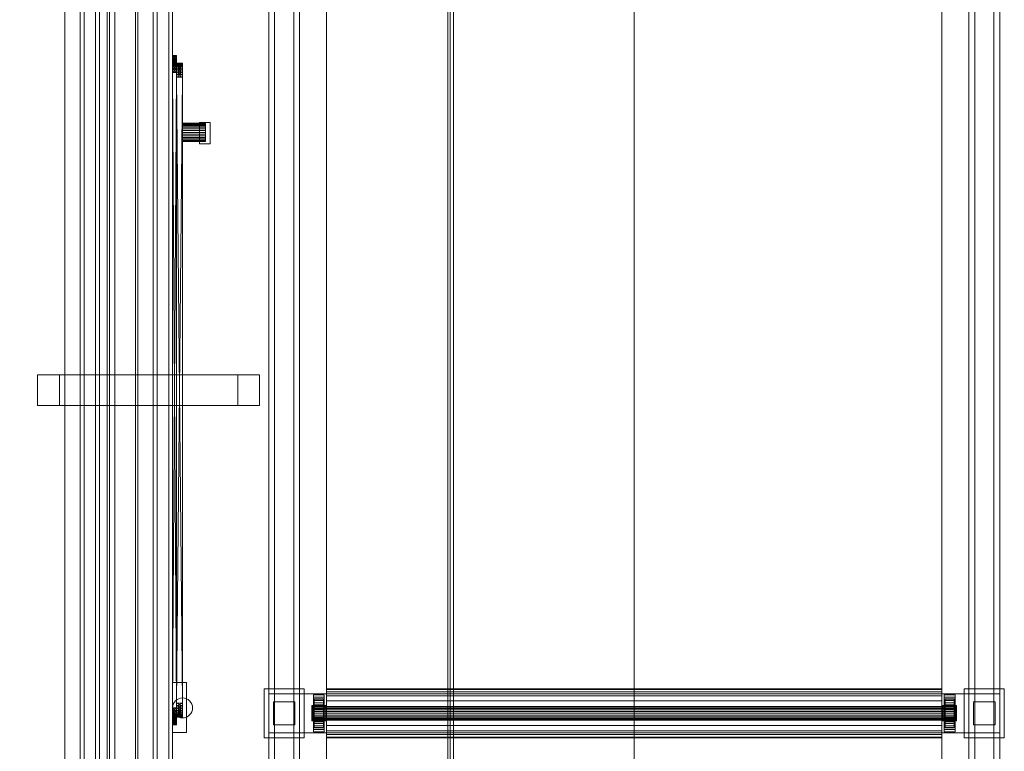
# Model space of a CAD drawing. Header units: millimetres. Extents: x -2233 to 61924, y -68080 to 6847.
# Tile 950 of 1056: x 60262 to 61542, y -18469 to -17518. Entities that reach past the tile are written whole.
import ezdxf

# ---------------------------------------------------------------- set-up
doc = ezdxf.new("R2010")
doc.units = ezdxf.units.MM
for name, color, linetype, lineweight in [('COTAS_P', 1, 'Continuous', 0), ('superior_C04', 7, 'Continuous', 0), ('superior_secador', 7, 'Continuous', 0)]:
    doc.layers.add(name, color=color, linetype=linetype, lineweight=lineweight)
doc.dimstyles.new('R19_100', dxfattribs={"dimtxt": 250, "dimasz": 150, "dimexe": 150, "dimexo": 80, "dimgap": 100, "dimtad": 1, "dimtih": 1, "dimtoh": 1, "dimdsep": 46, "dimcen": 0.09, "dimadec": 0, "dimazin": 0, "dimtfac": 1, "dimtdec": 4, "dimtofl": 0, "dimtmove": 0, "dimatfit": 3, "dimfxl": 1, "dimtolj": 1, "dimtzin": 0, "dimarcsym": 0})

# ---------------------------------------------------------------- blocks, each defined once
blk = doc.blocks.new('DIM_R28_35')
at = {"layer": 'COTAS_P'}
for p, q in [((60161.1, -15400), (60116.1, -15550)), ((61061.1, -15400), (60161.1, -15400)), ((60161.1, -19750), (60161.1, -15400)), ((60161.1, -15400), (60206.1, -15550)), ((60161.1, -19750), (60116.1, -19600)), ((60161.1, -19750), (60206.1, -19600)), ((61061.1, -19750), (60161.1, -19750))]:
    blk.add_line(p, q, dxfattribs=at)
blk.add_text('4350 P', height=250, rotation=90, dxfattribs=at).set_placement((60061.1, -17575))

msp = doc.modelspace()

# ---------------------------------------------------------------- linework, layer by layer
at = {"layer": 'superior_C04'}
for p, q in [((60661.134, -19750), (60661.134, -15400)), ((61461.134, -15400), (61461.134, -19750)), ((60586.134, -17350), (60586.134, -18550)), ((60593.634, -17348.878), (60593.634, -18548.878)), ((60593.634, -18551.122), (60593.634, -17351.122)), ((60618.634, -18548.878), (60618.634, -17348.878)), ((60618.634, -18551.122), (60618.634, -17351.122)), ((60626.134, -18550), (60626.134, -17350)), ((61496.134, -17350), (61496.134, -18550)), ((61503.634, -17348.878), (61503.634, -18548.878)), ((61503.634, -18551.122), (61503.634, -17351.122)), ((61528.634, -18548.878), (61528.634, -17348.878)), ((61528.634, -18551.122), (61528.634, -17351.122)), ((61536.134, -18550), (61536.134, -17350)), ((60661.134, -17440), (60661.134, -18420)), ((61061.134, -17440), (61061.134, -18420)), ((61461.134, -18420), (61461.134, -17440)), ((60580.134, -18452), (60580.134, -18388)), ((60580.134, -18388), (60632.134, -18388)), ((60632.134, -18388), (60632.134, -18452)), ((60661.134, -18388), (60661.134, -18389.09)), ((60661.134, -18388), (61461.134, -18388)), ((61461.134, -18389.09), (61461.134, -18388)), ((61490.134, -18452), (61490.134, -18388)), ((61490.134, -18388), (61542.134, -18388)), ((61542.134, -18388), (61542.134, -18452)), ((60586.134, -18445.4), (60586.134, -18394.6)), ((60586.134, -18394.6), (61536.134, -18394.6)), ((60644.134, -18444), (60644.134, -18396)), ((60644.134, -18396), (60658.134, -18396)), ((60644.134, -18409), (60644.134, -18399)), ((60644.134, -18399), (60658.134, -18399)), ((60645.134, -18411), (60645.134, -18401)), ((60645.134, -18401), (60645.134, -18401.647)), ((60645.134, -18401), (60657.134, -18401)), ((60645.134, -18401.647), (60645.134, -18411.307)), ((60657.134, -18401.647), (60645.134, -18401.647)), ((60645.134, -18401.647), (60645.134, -18403.546)), ((60657.134, -18401.647), (60657.134, -18401)), ((60657.134, -18401), (60657.134, -18411)), ((60657.134, -18411.307), (60657.134, -18401.647)), ((60657.134, -18403.546), (60657.134, -18401.647)), ((60658.134, -18396), (60658.134, -18444)), ((60658.134, -18399), (60658.134, -18409)), ((60661.134, -18389.09), (60661.134, -18392.287)), ((61461.134, -18389.09), (60661.134, -18389.09)), ((60661.134, -18392.287), (60661.134, -18397.373)), ((61461.134, -18392.287), (60661.134, -18392.287)), ((60661.134, -18397.373), (60661.134, -18404)), ((61461.134, -18397.373), (60661.134, -18397.373)), ((61461.134, -18389.09), (61461.134, -18392.287)), ((61461.134, -18392.287), (61461.134, -18397.373)), ((61461.134, -18397.373), (61461.134, -18404)), ((61464.134, -18444), (61464.134, -18396)), ((61464.134, -18396), (61478.134, -18396)), ((61464.134, -18409), (61464.134, -18399)), ((61464.134, -18399), (61478.134, -18399)), ((61465.134, -18411), (61465.134, -18401)), ((61465.134, -18401), (61465.134, -18401.647)), ((61465.134, -18401), (61477.134, -18401)), ((61465.134, -18401.647), (61465.134, -18411.307)), ((61477.134, -18401.647), (61465.134, -18401.647)), ((61465.134, -18401.647), (61465.134, -18403.546)), ((61477.134, -18401.647), (61477.134, -18401)), ((61477.134, -18401), (61477.134, -18411)), ((61477.134, -18411.307), (61477.134, -18401.647)), ((61477.134, -18403.546), (61477.134, -18401.647)), ((61478.134, -18396), (61478.134, -18444)), ((61478.134, -18399), (61478.134, -18409)), ((61536.134, -18394.6), (61536.134, -18445.4)), ((60592.134, -18435), (60592.134, -18405)), ((60592.134, -18405), (60620.134, -18405)), ((60620.134, -18405), (60620.134, -18435)), ((60642.134, -18410), (60660.134, -18410)), ((60642.134, -18430), (60642.134, -18410)), ((60643.134, -18411), (60643.134, -18411.307)), ((60643.134, -18411), (61479.134, -18411)), ((60643.134, -18411.307), (60643.134, -18412.206)), ((61479.134, -18411.307), (60643.134, -18411.307)), ((60643.134, -18412.206), (60643.134, -18413.636)), ((61479.134, -18412.206), (60643.134, -18412.206)), ((60643.134, -18413.636), (60643.134, -18415.5)), ((61479.134, -18413.636), (60643.134, -18413.636)), ((60658.134, -18409), (60644.134, -18409)), ((60645.134, -18403.546), (60645.134, -18412.206)), ((60657.134, -18403.546), (60645.134, -18403.546)), ((60645.134, -18403.546), (60645.134, -18406.565)), ((60645.134, -18406.565), (60645.134, -18413.636)), ((60657.134, -18406.565), (60645.134, -18406.565)), ((60645.134, -18406.565), (60645.134, -18410.5)), ((60645.134, -18410.5), (60645.134, -18415.5)), ((60657.134, -18410.5), (60645.134, -18410.5)), ((60645.134, -18410.5), (60645.134, -18415.082)), ((60645.134, -18411.307), (60645.134, -18411)), ((60657.134, -18411), (60645.134, -18411)), ((60645.134, -18411.307), (60657.134, -18411.307)), ((60645.134, -18412.206), (60645.134, -18411.307)), ((60645.134, -18412.206), (60657.134, -18412.206)), ((60645.134, -18413.636), (60645.134, -18412.206)), ((60645.134, -18413.636), (60657.134, -18413.636)), ((60645.134, -18415.5), (60645.134, -18413.636)), ((60657.134, -18412.206), (60657.134, -18403.546)), ((60657.134, -18406.565), (60657.134, -18403.546)), ((60657.134, -18413.636), (60657.134, -18406.565)), ((60657.134, -18410.5), (60657.134, -18406.565)), ((60657.134, -18415.5), (60657.134, -18410.5)), ((60657.134, -18415.082), (60657.134, -18410.5)), ((60657.134, -18411), (60657.134, -18411.307)), ((60657.134, -18411.307), (60657.134, -18412.206)), ((60657.134, -18412.206), (60657.134, -18413.636)), ((60657.134, -18413.636), (60657.134, -18415.5)), ((60660.134, -18410), (60660.134, -18430)), ((60661.134, -18404), (60661.134, -18411.718)), ((61461.134, -18404), (60661.134, -18404)), ((60661.134, -18411.718), (60661.134, -18420)), ((61461.134, -18411.718), (60661.134, -18411.718)), ((61461.134, -18404), (61461.134, -18411.718)), ((61461.134, -18411.718), (61461.134, -18420)), ((61462.134, -18410), (61480.134, -18410)), ((61462.134, -18430), (61462.134, -18410)), ((61478.134, -18409), (61464.134, -18409)), ((61465.134, -18403.546), (61465.134, -18412.206)), ((61477.134, -18403.546), (61465.134, -18403.546)), ((61465.134, -18403.546), (61465.134, -18406.565)), ((61465.134, -18406.565), (61465.134, -18413.636)), ((61477.134, -18406.565), (61465.134, -18406.565)), ((61465.134, -18406.565), (61465.134, -18410.5)), ((61465.134, -18410.5), (61465.134, -18415.5)), ((61477.134, -18410.5), (61465.134, -18410.5)), ((61465.134, -18410.5), (61465.134, -18415.082)), ((61465.134, -18411.307), (61465.134, -18411)), ((61477.134, -18411), (61465.134, -18411)), ((61465.134, -18411.307), (61477.134, -18411.307)), ((61465.134, -18412.206), (61465.134, -18411.307)), ((61465.134, -18412.206), (61477.134, -18412.206)), ((61465.134, -18413.636), (61465.134, -18412.206)), ((61465.134, -18413.636), (61477.134, -18413.636)), ((61465.134, -18415.5), (61465.134, -18413.636)), ((61477.134, -18412.206), (61477.134, -18403.546)), ((61477.134, -18406.565), (61477.134, -18403.546)), ((61477.134, -18413.636), (61477.134, -18406.565)), ((61477.134, -18410.5), (61477.134, -18406.565)), ((61477.134, -18415.5), (61477.134, -18410.5)), ((61477.134, -18415.082), (61477.134, -18410.5)), ((61477.134, -18411), (61477.134, -18411.307)), ((61477.134, -18411.307), (61477.134, -18412.206)), ((61477.134, -18412.206), (61477.134, -18413.636)), ((61477.134, -18413.636), (61477.134, -18415.5)), ((61479.134, -18411.307), (61479.134, -18411)), ((61479.134, -18411.307), (61479.134, -18412.206)), ((61479.134, -18412.206), (61479.134, -18413.636)), ((61479.134, -18413.636), (61479.134, -18415.5)), ((61480.134, -18410), (61480.134, -18430)), ((61502.134, -18435), (61502.134, -18405)), ((61502.134, -18405), (61530.134, -18405)), ((61530.134, -18405), (61530.134, -18435)), ((60643.134, -18415.5), (60643.134, -18417.671)), ((61479.134, -18415.5), (60643.134, -18415.5)), ((60643.134, -18417.671), (60643.134, -18420)), ((61479.134, -18417.671), (60643.134, -18417.671)), ((60643.134, -18420), (60643.134, -18422.329)), ((61479.134, -18420), (60643.134, -18420)), ((60643.134, -18422.329), (60643.134, -18424.5)), ((61479.134, -18422.329), (60643.134, -18422.329)), ((60643.134, -18424.5), (60643.134, -18426.364)), ((61479.134, -18424.5), (60643.134, -18424.5)), ((60643.134, -18426.364), (60643.134, -18427.794)), ((61479.134, -18426.364), (60643.134, -18426.364)), ((60645.134, -18415.082), (60645.134, -18417.671)), ((60657.134, -18415.082), (60645.134, -18415.082)), ((60645.134, -18415.082), (60645.134, -18420)), ((60645.134, -18415.5), (60657.134, -18415.5)), ((60645.134, -18417.671), (60645.134, -18415.5)), ((60645.134, -18417.671), (60657.134, -18417.671)), ((60645.134, -18420), (60645.134, -18417.671)), ((60645.134, -18420), (60657.134, -18420)), ((60645.134, -18420), (60645.134, -18424.918)), ((60645.134, -18422.329), (60645.134, -18420)), ((60645.134, -18424.918), (60645.134, -18422.329)), ((60645.134, -18422.329), (60657.134, -18422.329)), ((60645.134, -18424.5), (60645.134, -18422.329)), ((60645.134, -18429.5), (60645.134, -18424.5)), ((60645.134, -18424.5), (60657.134, -18424.5)), ((60645.134, -18426.364), (60645.134, -18424.5)), ((60657.134, -18424.918), (60645.134, -18424.918)), ((60645.134, -18424.918), (60645.134, -18429.5)), ((60645.134, -18433.435), (60645.134, -18426.364)), ((60645.134, -18426.364), (60657.134, -18426.364)), ((60645.134, -18427.794), (60645.134, -18426.364)), ((60657.134, -18417.671), (60657.134, -18415.082)), ((60657.134, -18420), (60657.134, -18415.082)), ((60657.134, -18415.5), (60657.134, -18417.671)), ((60657.134, -18417.671), (60657.134, -18420)), ((60657.134, -18420), (60657.134, -18422.329)), ((60657.134, -18424.918), (60657.134, -18420)), ((60657.134, -18422.329), (60657.134, -18424.918)), ((60657.134, -18422.329), (60657.134, -18424.5)), ((60657.134, -18424.5), (60657.134, -18429.5)), ((60657.134, -18424.5), (60657.134, -18426.364)), ((60657.134, -18429.5), (60657.134, -18424.918)), ((60657.134, -18426.364), (60657.134, -18433.435)), ((60657.134, -18426.364), (60657.134, -18427.794)), ((61061.134, -18420), (60661.134, -18420)), ((60661.134, -18420), (60661.134, -19400)), ((60661.134, -18420), (60661.134, -18428.282)), ((61461.134, -18420), (60661.134, -18420)), ((61461.134, -18420), (61061.134, -18420)), ((61061.134, -18420), (61061.134, -19400)), ((61461.134, -19400), (61461.134, -18420)), ((61461.134, -18420), (61461.134, -18428.282)), ((61465.134, -18415.082), (61465.134, -18417.671)), ((61477.134, -18415.082), (61465.134, -18415.082)), ((61465.134, -18415.082), (61465.134, -18420)), ((61465.134, -18415.5), (61477.134, -18415.5)), ((61465.134, -18417.671), (61465.134, -18415.5)), ((61465.134, -18417.671), (61477.134, -18417.671)), ((61465.134, -18420), (61465.134, -18417.671)), ((61465.134, -18420), (61477.134, -18420)), ((61465.134, -18420), (61465.134, -18424.918)), ((61465.134, -18422.329), (61465.134, -18420)), ((61465.134, -18424.918), (61465.134, -18422.329)), ((61465.134, -18422.329), (61477.134, -18422.329)), ((61465.134, -18424.5), (61465.134, -18422.329)), ((61465.134, -18429.5), (61465.134, -18424.5)), ((61465.134, -18424.5), (61477.134, -18424.5)), ((61465.134, -18426.364), (61465.134, -18424.5)), ((61477.134, -18424.918), (61465.134, -18424.918)), ((61465.134, -18424.918), (61465.134, -18429.5)), ((61465.134, -18433.435), (61465.134, -18426.364)), ((61465.134, -18426.364), (61477.134, -18426.364)), ((61465.134, -18427.794), (61465.134, -18426.364)), ((61477.134, -18417.671), (61477.134, -18415.082)), ((61477.134, -18420), (61477.134, -18415.082)), ((61477.134, -18415.5), (61477.134, -18417.671)), ((61477.134, -18417.671), (61477.134, -18420)), ((61477.134, -18420), (61477.134, -18422.329)), ((61477.134, -18424.918), (61477.134, -18420)), ((61477.134, -18422.329), (61477.134, -18424.918)), ((61477.134, -18422.329), (61477.134, -18424.5)), ((61477.134, -18424.5), (61477.134, -18429.5)), ((61477.134, -18424.5), (61477.134, -18426.364)), ((61477.134, -18429.5), (61477.134, -18424.918)), ((61477.134, -18426.364), (61477.134, -18433.435)), ((61477.134, -18426.364), (61477.134, -18427.794)), ((61479.134, -18415.5), (61479.134, -18417.671)), ((61479.134, -18417.671), (61479.134, -18420)), ((61479.134, -18420), (61479.134, -18422.329)), ((61479.134, -18422.329), (61479.134, -18424.5)), ((61479.134, -18424.5), (61479.134, -18426.364)), ((61479.134, -18426.364), (61479.134, -18427.794)), ((60620.134, -18435), (60592.134, -18435)), ((60660.134, -18430), (60642.134, -18430)), ((60643.134, -18427.794), (60643.134, -18428.693)), ((61479.134, -18427.794), (60643.134, -18427.794)), ((60643.134, -18428.693), (60643.134, -18429)), ((61479.134, -18428.693), (60643.134, -18428.693)), ((61479.134, -18429), (60643.134, -18429)), ((60644.134, -18441), (60644.134, -18431)), ((60644.134, -18431), (60658.134, -18431)), ((60645.134, -18436.454), (60645.134, -18427.794)), ((60645.134, -18427.794), (60657.134, -18427.794)), ((60645.134, -18428.693), (60645.134, -18427.794)), ((60645.134, -18438.353), (60645.134, -18428.693)), ((60645.134, -18428.693), (60657.134, -18428.693)), ((60645.134, -18429), (60645.134, -18428.693)), ((60645.134, -18439), (60645.134, -18429)), ((60645.134, -18429), (60657.134, -18429)), ((60657.134, -18429.5), (60645.134, -18429.5)), ((60645.134, -18429.5), (60645.134, -18433.435)), ((60657.134, -18433.435), (60645.134, -18433.435)), ((60645.134, -18433.435), (60645.134, -18436.454)), ((60657.134, -18436.454), (60645.134, -18436.454)), ((60645.134, -18436.454), (60645.134, -18438.353)), ((60657.134, -18438.353), (60645.134, -18438.353)), ((60645.134, -18438.353), (60645.134, -18439)), ((60657.134, -18439), (60645.134, -18439)), ((60657.134, -18427.794), (60657.134, -18436.454)), ((60657.134, -18427.794), (60657.134, -18428.693)), ((60657.134, -18428.693), (60657.134, -18438.353)), ((60657.134, -18428.693), (60657.134, -18429)), ((60657.134, -18429), (60657.134, -18439)), ((60657.134, -18433.435), (60657.134, -18429.5)), ((60657.134, -18436.454), (60657.134, -18433.435)), ((60657.134, -18438.353), (60657.134, -18436.454)), ((60657.134, -18439), (60657.134, -18438.353)), ((60658.134, -18431), (60658.134, -18441)), ((60661.134, -18428.282), (60661.134, -18436)), ((61461.134, -18428.282), (60661.134, -18428.282)), ((60661.134, -18436), (60661.134, -18442.627)), ((61461.134, -18436), (60661.134, -18436)), ((61461.134, -18428.282), (61461.134, -18436)), ((61461.134, -18436), (61461.134, -18442.627)), ((61480.134, -18430), (61462.134, -18430)), ((61464.134, -18441), (61464.134, -18431)), ((61464.134, -18431), (61478.134, -18431)), ((61465.134, -18436.454), (61465.134, -18427.794)), ((61465.134, -18427.794), (61477.134, -18427.794)), ((61465.134, -18428.693), (61465.134, -18427.794)), ((61465.134, -18438.353), (61465.134, -18428.693)), ((61465.134, -18428.693), (61477.134, -18428.693)), ((61465.134, -18429), (61465.134, -18428.693)), ((61465.134, -18439), (61465.134, -18429)), ((61465.134, -18429), (61477.134, -18429)), ((61477.134, -18429.5), (61465.134, -18429.5)), ((61465.134, -18429.5), (61465.134, -18433.435)), ((61477.134, -18433.435), (61465.134, -18433.435)), ((61465.134, -18433.435), (61465.134, -18436.454)), ((61477.134, -18436.454), (61465.134, -18436.454)), ((61465.134, -18436.454), (61465.134, -18438.353)), ((61477.134, -18438.353), (61465.134, -18438.353)), ((61465.134, -18438.353), (61465.134, -18439)), ((61477.134, -18439), (61465.134, -18439)), ((61477.134, -18427.794), (61477.134, -18436.454)), ((61477.134, -18427.794), (61477.134, -18428.693)), ((61477.134, -18428.693), (61477.134, -18438.353)), ((61477.134, -18428.693), (61477.134, -18429)), ((61477.134, -18429), (61477.134, -18439)), ((61477.134, -18433.435), (61477.134, -18429.5)), ((61477.134, -18436.454), (61477.134, -18433.435)), ((61477.134, -18438.353), (61477.134, -18436.454)), ((61477.134, -18439), (61477.134, -18438.353)), ((61478.134, -18431), (61478.134, -18441)), ((61479.134, -18427.794), (61479.134, -18428.693)), ((61479.134, -18428.693), (61479.134, -18429)), ((61530.134, -18435), (61502.134, -18435)), ((60632.134, -18452), (60580.134, -18452)), ((61536.134, -18445.4), (60586.134, -18445.4)), ((60658.134, -18441), (60644.134, -18441)), ((60658.134, -18444), (60644.134, -18444)), ((60661.134, -18442.627), (60661.134, -18447.713)), ((61461.134, -18442.627), (60661.134, -18442.627)), ((60661.134, -18447.713), (60661.134, -18450.91)), ((61461.134, -18447.713), (60661.134, -18447.713)), ((60661.134, -18450.91), (60661.134, -18452)), ((61461.134, -18450.91), (60661.134, -18450.91)), ((61461.134, -18452), (60661.134, -18452)), ((61461.134, -18442.627), (61461.134, -18447.713)), ((61461.134, -18447.713), (61461.134, -18450.91)), ((61461.134, -18450.91), (61461.134, -18452)), ((61478.134, -18441), (61464.134, -18441)), ((61478.134, -18444), (61464.134, -18444)), ((61542.134, -18452), (61490.134, -18452))]:
    msp.add_line(p, q, dxfattribs=at)
at = {"layer": 'superior_secador'}
for p, q in [((60386.134, -19400), (60386.134, -16600)), ((60461.134, -16600), (60461.134, -19400)), ((60376.134, -19265), (60376.134, -16735)), ((60379.134, -16735), (60379.134, -19265)), ((60413.134, -19265), (60413.134, -16735)), ((60416.134, -16735), (60416.134, -19265)), ((60321.134, -19250), (60321.134, -16750)), ((60361.134, -19250), (60361.134, -16750)), ((60366.134, -16750), (60366.134, -19250)), ((60456.134, -19250), (60456.134, -16750)), ((60461.134, -16750), (60461.134, -19250)), ((60819.063, -16750), (60819.063, -19250)), ((60821.891, -19250), (60821.891, -16750)), ((60826.134, -19250), (60826.134, -16750)), ((60341.134, -19240), (60341.134, -16760)), ((60346.134, -16760), (60346.134, -19240)), ((60436.134, -19240), (60436.134, -16760)), ((60441.134, -16760), (60441.134, -19240)), ((60461.134, -17565), (60461.134, -17565.22)), ((60461.134, -17565), (60461.134, -17565.88)), ((60461.134, -17565), (60466.134, -17565.22)), ((60461.134, -17565), (60466.134, -17565)), ((60461.134, -17565.22), (60466.134, -17565)), ((60461.134, -17565.22), (60461.134, -17565.88)), ((60461.134, -17566.98), (60461.134, -17565.22)), ((60461.134, -17570.5), (60461.134, -17565.22)), ((60461.134, -17565.22), (60466.134, -17565.88)), ((60461.134, -17565.22), (60466.134, -17565.22)), ((60461.134, -17565.88), (60466.134, -17565.22)), ((60461.134, -17565.88), (60461.134, -17566.98)), ((60461.134, -17565.88), (60461.134, -17568.52)), ((60461.134, -17565.88), (60461.134, -17572.92)), ((60461.134, -17570.5), (60461.134, -17565.88)), ((60461.134, -17565.88), (60461.134, -17587)), ((60461.134, -17565.88), (60466.134, -17566.98)), ((60461.134, -17565.88), (60466.134, -17565.88)), ((60461.134, -17566.98), (60466.134, -17565.88)), ((60461.134, -17566.98), (60461.134, -17568.52)), ((60461.134, -17570.5), (60461.134, -17566.98)), ((60461.134, -17566.98), (60466.134, -17568.52)), ((60461.134, -17566.98), (60466.134, -17566.98)), ((60461.134, -17568.52), (60466.134, -17566.98)), ((60461.134, -17568.52), (60461.134, -17570.5)), ((60461.134, -17568.52), (60461.134, -17572.92)), ((60461.134, -17568.52), (60466.134, -17570.5)), ((60461.134, -17568.52), (60466.134, -17568.52)), ((60461.134, -17570.5), (60466.134, -17568.52)), ((60466.134, -17565.22), (60466.134, -17565)), ((60466.134, -17565.88), (60466.134, -17565)), ((60466.134, -17565.88), (60466.134, -17565.22)), ((60466.134, -17565.22), (60466.134, -17566.98)), ((60466.134, -17565.22), (60466.134, -17570.5)), ((60466.134, -17566.98), (60466.134, -17565.88)), ((60466.134, -17568.52), (60466.134, -17565.88)), ((60466.134, -17572.92), (60466.134, -17565.88)), ((60466.134, -17565.88), (60466.134, -17570.5)), ((60466.134, -17587), (60466.134, -17565.88)), ((60466.134, -17568.52), (60466.134, -17566.98)), ((60466.134, -17566.98), (60466.134, -17570.5)), ((60466.134, -17570.5), (60466.134, -17568.52)), ((60466.134, -17572.92), (60466.134, -17568.52)), ((60461.134, -17570.5), (60461.134, -17572.92)), ((60461.134, -17575.78), (60461.134, -17570.5)), ((60461.134, -17582.82), (60461.134, -17570.5)), ((60461.134, -18420.92), (60461.134, -17570.5)), ((60461.134, -18431.48), (60461.134, -17570.5)), ((60461.134, -17570.5), (60461.134, -17587)), ((60461.134, -17570.5), (60466.134, -17572.92)), ((60461.134, -17570.5), (60466.134, -17570.5)), ((60461.134, -17572.92), (60466.134, -17570.5)), ((60461.134, -17572.92), (60461.134, -17575.78)), ((60461.134, -17572.92), (60461.134, -17579.08)), ((60461.134, -17572.92), (60461.134, -17587)), ((60461.134, -17572.92), (60466.134, -17575.78)), ((60461.134, -17572.92), (60466.134, -17572.92)), ((60461.134, -17575.78), (60466.134, -17572.92)), ((60461.134, -17575.78), (60461.134, -17579.08)), ((60461.134, -17582.82), (60461.134, -17575.78)), ((60461.134, -17575.78), (60466.134, -17579.08)), ((60461.134, -17575.78), (60466.134, -17575.78)), ((60461.134, -17579.08), (60466.134, -17575.78)), ((60461.134, -17579.08), (60461.134, -17582.82)), ((60461.134, -17579.08), (60461.134, -17587)), ((60461.134, -17579.08), (60466.134, -17582.82)), ((60461.134, -17579.08), (60466.134, -17579.08)), ((60461.134, -17582.82), (60466.134, -17579.08)), ((60461.134, -17582.82), (60461.134, -17587)), ((60461.134, -18413), (60461.134, -17582.82)), ((60461.134, -18420.92), (60461.134, -17582.82)), ((60461.134, -17582.82), (60466.134, -17587)), ((60461.134, -17582.82), (60466.134, -17582.82)), ((60461.134, -17587), (60466.134, -17582.82)), ((60466.134, -17572.92), (60466.134, -17570.5)), ((60466.134, -17570.5), (60466.134, -17575.78)), ((60466.134, -17570.5), (60466.134, -17582.82)), ((60466.134, -17570.5), (60466.134, -18420.92)), ((60466.134, -17570.5), (60466.134, -18431.48)), ((60466.134, -17587), (60466.134, -17570.5)), ((60466.134, -17575.78), (60466.134, -17572.92)), ((60466.134, -17579.08), (60466.134, -17572.92)), ((60466.134, -17587), (60466.134, -17572.92)), ((60466.134, -17575), (60466.134, -17575.18)), ((60466.134, -17575), (60466.134, -17575.72)), ((60466.134, -17575), (60474.134, -17575.18)), ((60466.134, -17575), (60474.134, -17575)), ((60466.134, -17575.18), (60474.134, -17575)), ((60466.134, -17575.18), (60466.134, -17575.72)), ((60466.134, -17576.62), (60466.134, -17575.18)), ((60466.134, -17579.5), (60466.134, -17575.18)), ((60466.134, -17575.18), (60474.134, -17575.72)), ((60466.134, -17575.18), (60474.134, -17575.18)), ((60466.134, -17575.72), (60474.134, -17575.18)), ((60466.134, -17575.72), (60466.134, -17576.62)), ((60466.134, -17575.72), (60466.134, -17577.88)), ((60466.134, -17575.72), (60466.134, -17581.48)), ((60466.134, -17579.5), (60466.134, -17575.72)), ((60466.134, -17575.72), (60466.134, -17593)), ((60466.134, -17575.72), (60474.134, -17576.62)), ((60466.134, -17575.72), (60474.134, -17575.72)), ((60466.134, -17576.62), (60474.134, -17575.72)), ((60466.134, -17579.08), (60466.134, -17575.78)), ((60466.134, -17575.78), (60466.134, -17582.82)), ((60466.134, -17576.62), (60466.134, -17577.88)), ((60466.134, -17579.5), (60466.134, -17576.62)), ((60466.134, -17576.62), (60474.134, -17577.88)), ((60466.134, -17576.62), (60474.134, -17576.62)), ((60466.134, -17577.88), (60474.134, -17576.62)), ((60466.134, -17577.88), (60466.134, -17579.5)), ((60466.134, -17577.88), (60466.134, -17581.48)), ((60466.134, -17577.88), (60474.134, -17579.5)), ((60466.134, -17577.88), (60474.134, -17577.88)), ((60466.134, -17579.5), (60474.134, -17577.88)), ((60466.134, -17582.82), (60466.134, -17579.08)), ((60466.134, -17587), (60466.134, -17579.08)), ((60466.134, -17579.5), (60466.134, -17581.48)), ((60466.134, -17583.82), (60466.134, -17579.5)), ((60466.134, -17589.58), (60466.134, -17579.5)), ((60466.134, -18413.48), (60466.134, -17579.5)), ((60466.134, -18422.12), (60466.134, -17579.5)), ((60466.134, -17579.5), (60466.134, -17593)), ((60466.134, -17579.5), (60474.134, -17581.48)), ((60466.134, -17579.5), (60474.134, -17579.5)), ((60466.134, -17581.48), (60474.134, -17579.5)), ((60466.134, -17581.48), (60466.134, -17583.82)), ((60466.134, -17581.48), (60466.134, -17586.52)), ((60466.134, -17581.48), (60466.134, -17593)), ((60466.134, -17581.48), (60474.134, -17583.82)), ((60466.134, -17581.48), (60474.134, -17581.48)), ((60466.134, -17583.82), (60474.134, -17581.48)), ((60466.134, -17587), (60466.134, -17582.82)), ((60466.134, -17582.82), (60466.134, -18413)), ((60466.134, -17582.82), (60466.134, -18420.92)), ((60474.134, -17575.18), (60474.134, -17575)), ((60474.134, -17575.72), (60474.134, -17575)), ((60474.134, -17575.72), (60474.134, -17575.18)), ((60474.134, -17575.18), (60474.134, -17576.62)), ((60474.134, -17575.18), (60474.134, -17579.5)), ((60474.134, -17576.62), (60474.134, -17575.72)), ((60474.134, -17577.88), (60474.134, -17575.72)), ((60474.134, -17581.48), (60474.134, -17575.72)), ((60474.134, -17575.72), (60474.134, -17579.5)), ((60474.134, -17593), (60474.134, -17575.72)), ((60474.134, -17577.88), (60474.134, -17576.62)), ((60474.134, -17576.62), (60474.134, -17579.5)), ((60474.134, -17579.5), (60474.134, -17577.88)), ((60474.134, -17581.48), (60474.134, -17577.88)), ((60474.134, -17581.48), (60474.134, -17579.5)), ((60474.134, -17579.5), (60474.134, -17583.82)), ((60474.134, -17579.5), (60474.134, -17589.58)), ((60474.134, -17579.5), (60474.134, -18413.48)), ((60474.134, -17579.5), (60474.134, -18422.12)), ((60474.134, -17593), (60474.134, -17579.5)), ((60474.134, -17583.82), (60474.134, -17581.48)), ((60474.134, -17586.52), (60474.134, -17581.48)), ((60474.134, -17593), (60474.134, -17581.48)), ((60461.134, -17587), (60461.134, -18413)), ((60461.134, -17587), (60461.134, -18417.18)), ((60461.134, -17587), (60461.134, -18424.22)), ((60461.134, -17587), (60461.134, -18433.02)), ((60461.134, -17587), (60461.134, -18431.48)), ((60461.134, -17587), (60466.134, -18413)), ((60461.134, -17587), (60466.134, -17587)), ((60461.134, -18413), (60466.134, -17587)), ((60466.134, -17583.82), (60466.134, -17586.52)), ((60466.134, -17589.58), (60466.134, -17583.82)), ((60466.134, -17583.82), (60474.134, -17586.52)), ((60466.134, -17583.82), (60474.134, -17583.82)), ((60466.134, -17586.52), (60474.134, -17583.82)), ((60466.134, -17586.52), (60466.134, -17589.58)), ((60466.134, -17586.52), (60466.134, -17593)), ((60466.134, -17586.52), (60474.134, -17589.58)), ((60466.134, -17586.52), (60474.134, -17586.52)), ((60466.134, -17589.58), (60474.134, -17586.52)), ((60466.134, -18413), (60466.134, -17587)), ((60466.134, -18417.18), (60466.134, -17587)), ((60466.134, -18424.22), (60466.134, -17587)), ((60466.134, -18433.02), (60466.134, -17587)), ((60466.134, -18431.48), (60466.134, -17587)), ((60466.134, -17589.58), (60466.134, -17593)), ((60466.134, -18407), (60466.134, -17589.58)), ((60466.134, -18413.48), (60466.134, -17589.58)), ((60466.134, -17589.58), (60474.134, -17593)), ((60466.134, -17589.58), (60474.134, -17589.58)), ((60466.134, -17593), (60474.134, -17589.58)), ((60466.134, -17593), (60466.134, -18407)), ((60466.134, -17593), (60466.134, -18410.42)), ((60466.134, -17593), (60466.134, -18416.18)), ((60466.134, -17593), (60466.134, -18423.38)), ((60466.134, -17593), (60466.134, -18422.12)), ((60466.134, -17593), (60474.134, -18407)), ((60466.134, -17593), (60474.134, -17593)), ((60466.134, -18407), (60474.134, -17593)), ((60474.134, -17586.52), (60474.134, -17583.82)), ((60474.134, -17583.82), (60474.134, -17589.58)), ((60474.134, -17589.58), (60474.134, -17586.52)), ((60474.134, -17593), (60474.134, -17586.52)), ((60474.134, -17593), (60474.134, -17589.58)), ((60474.134, -17589.58), (60474.134, -18407)), ((60474.134, -17589.58), (60474.134, -18413.48)), ((60474.134, -18407), (60474.134, -17593)), ((60474.134, -18410.42), (60474.134, -17593)), ((60474.134, -18416.18), (60474.134, -17593)), ((60474.134, -18423.38), (60474.134, -17593)), ((60474.134, -18422.12), (60474.134, -17593)), ((60474.134, -17653.231), (60474.134, -17653)), ((60504.134, -17653), (60474.134, -17653)), ((60474.134, -17653.231), (60474.134, -17653.913)), ((60474.134, -17653.231), (60504.134, -17653.231)), ((60474.134, -17653.913), (60474.134, -17655.022)), ((60474.134, -17653.913), (60504.134, -17653.913)), ((60474.134, -17655.022), (60474.134, -17656.515)), ((60474.134, -17655.022), (60504.134, -17655.022)), ((60474.134, -17656.515), (60474.134, -17658.333)), ((60474.134, -17656.515), (60504.134, -17656.515)), ((60474.134, -17658.333), (60474.134, -17660.408)), ((60474.134, -17658.333), (60504.134, -17658.333)), ((60496.134, -17680), (60496.134, -17652)), ((60496.134, -17652), (60510.134, -17652)), ((60504.134, -17653), (60504.134, -17653.231)), ((60504.134, -17653.231), (60504.134, -17653.913)), ((60504.134, -17653.913), (60504.134, -17655.022)), ((60504.134, -17655.022), (60504.134, -17656.515)), ((60504.134, -17656.515), (60504.134, -17658.333)), ((60504.134, -17658.333), (60504.134, -17660.408)), ((60510.134, -17652), (60510.134, -17680)), ((60474.134, -17660.408), (60474.134, -17662.659)), ((60474.134, -17660.408), (60504.134, -17660.408)), ((60474.134, -17662.659), (60474.134, -17665)), ((60474.134, -17662.659), (60504.134, -17662.659)), ((60474.134, -17665), (60474.134, -17667.341)), ((60474.134, -17665), (60504.134, -17665)), ((60474.134, -17667.341), (60474.134, -17669.592)), ((60474.134, -17667.341), (60504.134, -17667.341)), ((60474.134, -17669.592), (60474.134, -17671.667)), ((60474.134, -17669.592), (60504.134, -17669.592)), ((60474.134, -17671.667), (60474.134, -17673.485)), ((60474.134, -17671.667), (60504.134, -17671.667)), ((60504.134, -17660.408), (60504.134, -17662.659)), ((60504.134, -17662.659), (60504.134, -17665)), ((60504.134, -17665), (60504.134, -17667.341)), ((60504.134, -17667.341), (60504.134, -17669.592)), ((60504.134, -17669.592), (60504.134, -17671.667)), ((60504.134, -17671.667), (60504.134, -17673.485)), ((60474.134, -17673.485), (60474.134, -17674.978)), ((60474.134, -17673.485), (60504.134, -17673.485)), ((60474.134, -17674.978), (60474.134, -17676.087)), ((60474.134, -17674.978), (60504.134, -17674.978)), ((60474.134, -17676.087), (60474.134, -17676.769)), ((60474.134, -17676.087), (60504.134, -17676.087)), ((60474.134, -17676.769), (60474.134, -17677)), ((60474.134, -17676.769), (60504.134, -17676.769)), ((60474.134, -17677), (60504.134, -17677)), ((60510.134, -17680), (60496.134, -17680)), ((60504.134, -17673.485), (60504.134, -17674.978)), ((60504.134, -17674.978), (60504.134, -17676.087)), ((60504.134, -17676.087), (60504.134, -17676.769)), ((60504.134, -17676.769), (60504.134, -17677)), ((60285.779, -17980), (60545.779, -17980)), ((60285.779, -18020), (60285.779, -17980)), ((60285.779, -17980), (60314.063, -17980)), ((60574.063, -17980), (60314.063, -17980)), ((60314.063, -17980), (60314.063, -18020)), ((60341.134, -17980), (60441.134, -17980)), ((60341.134, -17980), (60341.134, -18020)), ((60441.134, -18020), (60441.134, -17980)), ((60545.779, -17980), (60545.779, -18020)), ((60545.779, -17980), (60574.063, -17980)), ((60574.063, -18020), (60574.063, -17980)), ((60545.779, -18020), (60285.779, -18020)), ((60314.063, -18020), (60285.779, -18020)), ((60314.063, -18020), (60574.063, -18020)), ((60341.134, -18020), (60441.134, -18020)), ((60545.779, -18020), (60574.063, -18020)), ((60461.134, -18445), (60461.134, -18380)), ((60461.134, -18380), (60479.134, -18380)), ((60479.134, -18380), (60479.134, -18445)), ((60466.911, -18402.191), (60469.159, -18400.99)), ((60469.159, -18400.99), (60471.598, -18400.25)), ((60471.598, -18400.25), (60474.134, -18400)), ((60474.134, -18400), (60476.67, -18400.25)), ((60476.67, -18400.25), (60479.109, -18400.99)), ((60479.109, -18400.99), (60481.356, -18402.191)), ((60461.134, -18413), (60461.384, -18410.464)), ((60461.134, -18413), (60461.134, -18417.18)), ((60461.134, -18420.92), (60461.134, -18413)), ((60466.134, -18413), (60461.134, -18413)), ((60461.134, -18417.18), (60466.134, -18413)), ((60461.134, -18413), (60466.134, -18417.18)), ((60461.384, -18415.536), (60461.134, -18413)), ((60461.384, -18410.464), (60462.123, -18408.025)), ((60462.123, -18408.025), (60463.325, -18405.778)), ((60463.325, -18405.778), (60464.941, -18403.808)), ((60464.941, -18403.808), (60466.911, -18402.191)), ((60466.134, -18407), (60466.134, -18410.42)), ((60466.134, -18413.48), (60466.134, -18407)), ((60474.134, -18407), (60466.134, -18407)), ((60466.134, -18410.42), (60474.134, -18407)), ((60466.134, -18407), (60474.134, -18410.42)), ((60466.134, -18410.42), (60466.134, -18413.48)), ((60466.134, -18410.42), (60466.134, -18416.18)), ((60466.134, -18410.42), (60474.134, -18410.42)), ((60466.134, -18413.48), (60474.134, -18410.42)), ((60466.134, -18410.42), (60474.134, -18413.48)), ((60466.134, -18417.18), (60466.134, -18413)), ((60466.134, -18413), (60466.134, -18420.92)), ((60466.134, -18416.18), (60466.134, -18413.48)), ((60466.134, -18418.52), (60466.134, -18413.48)), ((60466.134, -18422.12), (60466.134, -18413.48)), ((60466.134, -18413.48), (60474.134, -18413.48)), ((60466.134, -18416.18), (60474.134, -18413.48)), ((60466.134, -18413.48), (60474.134, -18416.18)), ((60474.134, -18410.42), (60474.134, -18407)), ((60474.134, -18407), (60474.134, -18413.48)), ((60474.134, -18413.48), (60474.134, -18410.42)), ((60474.134, -18416.18), (60474.134, -18410.42)), ((60474.134, -18413.48), (60474.134, -18416.18)), ((60474.134, -18413.48), (60474.134, -18418.52)), ((60474.134, -18413.48), (60474.134, -18422.12)), ((60481.356, -18402.191), (60483.326, -18403.808)), ((60483.326, -18403.808), (60484.943, -18405.778)), ((60484.943, -18405.778), (60486.144, -18408.025)), ((60486.144, -18408.025), (60486.884, -18410.464)), ((60486.884, -18410.464), (60487.134, -18413)), ((60487.134, -18413), (60486.884, -18415.536)), ((60461.134, -18417.18), (60461.134, -18420.92)), ((60461.134, -18417.18), (60461.134, -18424.22)), ((60461.134, -18417.18), (60466.134, -18417.18)), ((60461.134, -18420.92), (60466.134, -18417.18)), ((60461.134, -18417.18), (60466.134, -18420.92)), ((60461.134, -18424.22), (60461.134, -18420.92)), ((60461.134, -18427.08), (60461.134, -18420.92)), ((60461.134, -18431.48), (60461.134, -18420.92)), ((60461.134, -18420.92), (60466.134, -18420.92)), ((60461.134, -18424.22), (60466.134, -18420.92)), ((60461.134, -18420.92), (60466.134, -18424.22)), ((60461.134, -18427.08), (60461.134, -18424.22)), ((60461.134, -18424.22), (60461.134, -18429.5)), ((60461.134, -18424.22), (60461.134, -18433.02)), ((60461.134, -18424.22), (60466.134, -18424.22)), ((60461.134, -18427.08), (60466.134, -18424.22)), ((60461.134, -18424.22), (60466.134, -18427.08)), ((60461.134, -18429.5), (60461.134, -18427.08)), ((60461.134, -18431.48), (60461.134, -18427.08)), ((60461.134, -18427.08), (60466.134, -18427.08)), ((60461.134, -18429.5), (60466.134, -18427.08)), ((60461.134, -18427.08), (60466.134, -18429.5)), ((60462.123, -18417.975), (60461.384, -18415.536)), ((60463.325, -18420.222), (60462.123, -18417.975)), ((60464.941, -18422.192), (60463.325, -18420.222)), ((60466.911, -18423.809), (60464.941, -18422.192)), ((60466.134, -18418.52), (60466.134, -18416.18)), ((60466.134, -18416.18), (60466.134, -18420.5)), ((60466.134, -18416.18), (60466.134, -18423.38)), ((60466.134, -18416.18), (60474.134, -18416.18)), ((60466.134, -18418.52), (60474.134, -18416.18)), ((60466.134, -18416.18), (60474.134, -18418.52)), ((60466.134, -18420.92), (60466.134, -18417.18)), ((60466.134, -18424.22), (60466.134, -18417.18)), ((60466.134, -18420.5), (60466.134, -18418.52)), ((60466.134, -18422.12), (60466.134, -18418.52)), ((60466.134, -18418.52), (60474.134, -18418.52)), ((60466.134, -18420.5), (60474.134, -18418.52)), ((60466.134, -18418.52), (60474.134, -18420.5)), ((60466.134, -18422.12), (60466.134, -18420.5)), ((60466.134, -18420.5), (60466.134, -18423.38)), ((60466.134, -18420.5), (60474.134, -18420.5)), ((60466.134, -18422.12), (60474.134, -18420.5)), ((60466.134, -18420.5), (60474.134, -18422.12)), ((60466.134, -18420.92), (60466.134, -18424.22)), ((60466.134, -18420.92), (60466.134, -18427.08)), ((60466.134, -18420.92), (60466.134, -18431.48)), ((60466.134, -18423.38), (60466.134, -18422.12)), ((60466.134, -18424.28), (60466.134, -18422.12)), ((60466.134, -18425), (60466.134, -18422.12)), ((60466.134, -18422.12), (60474.134, -18422.12)), ((60466.134, -18423.38), (60474.134, -18422.12)), ((60466.134, -18422.12), (60474.134, -18423.38)), ((60466.134, -18424.28), (60466.134, -18423.38)), ((60466.134, -18423.38), (60466.134, -18424.82)), ((60466.134, -18423.38), (60466.134, -18425)), ((60466.134, -18423.38), (60474.134, -18423.38)), ((60466.134, -18424.28), (60474.134, -18423.38)), ((60466.134, -18423.38), (60474.134, -18424.28)), ((60466.134, -18424.22), (60466.134, -18427.08)), ((60466.134, -18429.5), (60466.134, -18424.22)), ((60466.134, -18433.02), (60466.134, -18424.22)), ((60466.134, -18424.82), (60466.134, -18424.28)), ((60466.134, -18425), (60466.134, -18424.28)), ((60466.134, -18424.28), (60474.134, -18424.28)), ((60466.134, -18424.82), (60474.134, -18424.28)), ((60466.134, -18424.28), (60474.134, -18424.82)), ((60466.134, -18425), (60466.134, -18424.82)), ((60466.134, -18424.82), (60474.134, -18424.82)), ((60466.134, -18425), (60474.134, -18424.82)), ((60466.134, -18424.82), (60474.134, -18425)), ((60466.134, -18425), (60474.134, -18425)), ((60466.134, -18427.08), (60466.134, -18429.5)), ((60466.134, -18427.08), (60466.134, -18431.48)), ((60469.159, -18425.01), (60466.911, -18423.809)), ((60471.598, -18425.75), (60469.159, -18425.01)), ((60474.134, -18426), (60471.598, -18425.75)), ((60474.134, -18416.18), (60474.134, -18418.52)), ((60474.134, -18420.5), (60474.134, -18416.18)), ((60474.134, -18423.38), (60474.134, -18416.18)), ((60474.134, -18418.52), (60474.134, -18420.5)), ((60474.134, -18418.52), (60474.134, -18422.12)), ((60474.134, -18420.5), (60474.134, -18422.12)), ((60474.134, -18423.38), (60474.134, -18420.5)), ((60474.134, -18422.12), (60474.134, -18423.38)), ((60474.134, -18422.12), (60474.134, -18424.28)), ((60474.134, -18422.12), (60474.134, -18425)), ((60474.134, -18423.38), (60474.134, -18424.28)), ((60474.134, -18424.82), (60474.134, -18423.38)), ((60474.134, -18425), (60474.134, -18423.38)), ((60474.134, -18424.28), (60474.134, -18424.82)), ((60474.134, -18424.28), (60474.134, -18425)), ((60474.134, -18424.82), (60474.134, -18425)), ((60476.67, -18425.75), (60474.134, -18426)), ((60479.109, -18425.01), (60476.67, -18425.75)), ((60481.356, -18423.809), (60479.109, -18425.01)), ((60483.326, -18422.192), (60481.356, -18423.809)), ((60484.943, -18420.222), (60483.326, -18422.192)), ((60486.144, -18417.975), (60484.943, -18420.222)), ((60486.884, -18415.536), (60486.144, -18417.975)), ((60461.134, -18431.48), (60461.134, -18429.5)), ((60461.134, -18429.5), (60461.134, -18433.02)), ((60461.134, -18429.5), (60466.134, -18429.5)), ((60461.134, -18431.48), (60466.134, -18429.5)), ((60461.134, -18429.5), (60466.134, -18431.48)), ((60461.134, -18433.02), (60461.134, -18431.48)), ((60461.134, -18434.12), (60461.134, -18431.48)), ((60461.134, -18435), (60461.134, -18431.48)), ((60461.134, -18431.48), (60466.134, -18431.48)), ((60461.134, -18433.02), (60466.134, -18431.48)), ((60461.134, -18431.48), (60466.134, -18433.02)), ((60461.134, -18434.12), (60461.134, -18433.02)), ((60461.134, -18433.02), (60461.134, -18434.78)), ((60461.134, -18433.02), (60461.134, -18435)), ((60461.134, -18433.02), (60466.134, -18433.02)), ((60461.134, -18434.12), (60466.134, -18433.02)), ((60461.134, -18433.02), (60466.134, -18434.12)), ((60461.134, -18434.78), (60461.134, -18434.12)), ((60461.134, -18435), (60461.134, -18434.12)), ((60461.134, -18434.12), (60466.134, -18434.12)), ((60461.134, -18434.78), (60466.134, -18434.12)), ((60461.134, -18434.12), (60466.134, -18434.78)), ((60461.134, -18435), (60461.134, -18434.78)), ((60461.134, -18434.78), (60466.134, -18434.78)), ((60461.134, -18435), (60466.134, -18434.78)), ((60461.134, -18434.78), (60466.134, -18435)), ((60461.134, -18435), (60466.134, -18435)), ((60466.134, -18429.5), (60466.134, -18431.48)), ((60466.134, -18433.02), (60466.134, -18429.5)), ((60466.134, -18431.48), (60466.134, -18433.02)), ((60466.134, -18431.48), (60466.134, -18434.12)), ((60466.134, -18431.48), (60466.134, -18435)), ((60466.134, -18433.02), (60466.134, -18434.12)), ((60466.134, -18434.78), (60466.134, -18433.02)), ((60466.134, -18435), (60466.134, -18433.02)), ((60466.134, -18434.12), (60466.134, -18434.78)), ((60466.134, -18434.12), (60466.134, -18435)), ((60466.134, -18434.78), (60466.134, -18435)), ((60479.134, -18445), (60461.134, -18445))]:
    msp.add_line(p, q, dxfattribs=at)

# ---------------------------------------------------------------- dimensions: what is measured, and where the dimension line sits
at = {"layer": 'COTAS_P'}
dim = msp.add_aligned_dim(p1=(61061.134, -19750), p2=(61061.134, -15400), distance=900, text='<> P', dimstyle='R19_100', dxfattribs=at)
dim.commit()
dim.dimension.update_dxf_attribs({"geometry": 'DIM_R28_35', "text_midpoint": (60161.134, -17575)})

doc.saveas('drawing.dxf')
